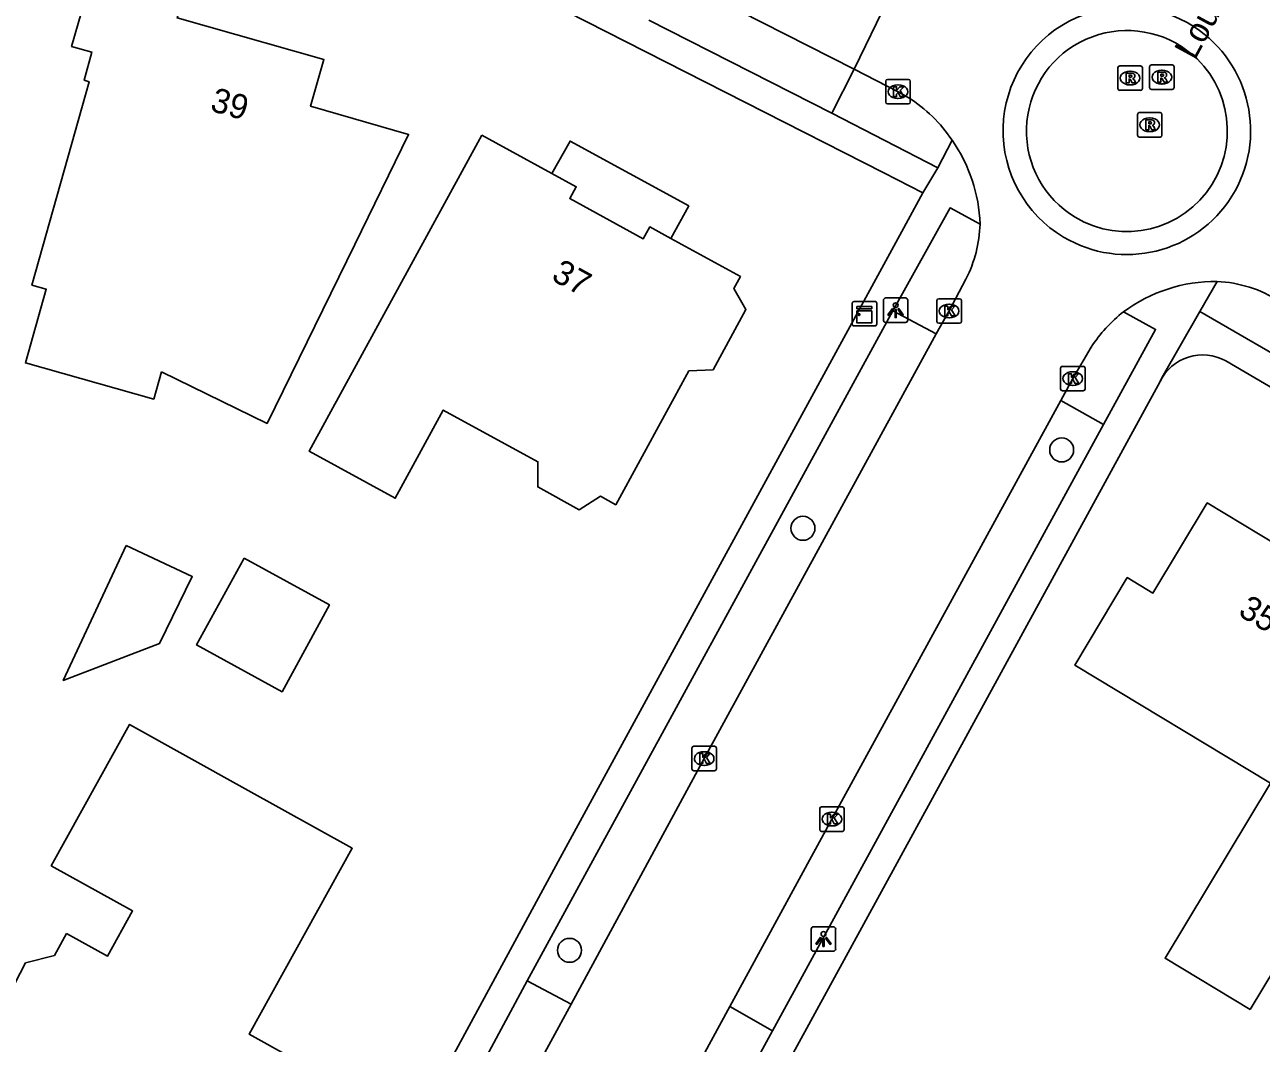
# Model space of a CAD drawing. Extents: x 160457 to 162082, y 388340 to 389736.
# Drawn here: x 160734.2 to 160784.7, y 389367.4 to 389409 of the extents above; entities that cross this region are included whole.
import ezdxf

# ---------------------------------------------------------------- set-up
doc = ezdxf.new("R2010")
doc.units = 0
for name, color, linetype in [('IMGEO_Boom', 7, 'Continuous'), ('IMGEO_Kast', 7, 'Continuous'), ('IMGEO_Kolk', 7, 'Continuous'), ('IMGEO_Lichtpunt', 7, 'Continuous'), ('IMGEO_Openbare_ruimte_label', 7, 'Continuous'), ('IMGEO_Pand', 7, 'Continuous'), ('IMGEO_Pand_nummerreeks', 7, 'Continuous'), ('IMGEO_Pand_overbouw', 7, 'Continuous'), ('IMGEO_Parkeervlak_open', 7, 'Continuous'), ('IMGEO_Rijbaan_lokaal_gesloten', 7, 'Continuous'), ('IMGEO_Rijbaan_lokaal_open', 7, 'Continuous'), ('IMGEO_Rioolput', 7, 'Continuous'), ('IMGEO_Voetpad_open', 7, 'Continuous')]:
    doc.layers.add(name, color=color, linetype=linetype)

msp = doc.modelspace()

# ---------------------------------------------------------------- linework, layer by layer
at = {"layer": 'IMGEO_Boom'}
for centre in [(160776.544, 389391.659), (160765.982, 389388.461), (160756.455, 389371.237)]:
    msp.add_circle(centre, 0.489, dxfattribs=at)
at = {"layer": 'IMGEO_Kast'}
for p, q in [((160767.992, 389396.793), (160767.992, 389397.634)), ((160767.992, 389397.634), (160767.992, 389396.793)), ((160768.067, 389397.718), (160768.908, 389397.718)), ((160768.908, 389397.718), (160768.067, 389397.718)), ((160768.992, 389397.643), (160768.992, 389396.802)), ((160768.992, 389396.802), (160768.992, 389397.643)), ((160768.917, 389396.718), (160768.076, 389396.718)), ((160768.076, 389396.718), (160768.917, 389396.718))]:
    msp.add_line(p, q, dxfattribs=at)
for points in [[(160768.187, 389397.508), (160768.787, 389397.508), (160768.787, 389397.423), (160768.187, 389397.423), (160768.187, 389397.508)], [(160768.187, 389397.333), (160768.787, 389397.333), (160768.787, 389396.844), (160768.187, 389396.844), (160768.187, 389397.333)]]:
    msp.add_lwpolyline(points, dxfattribs=at)
msp.add_circle((160768.271, 389397.182), 0.0377, dxfattribs=at)
for centre, start, end in [((160768.07, 389397.64), 92.4484, 184.2845), ((160768.07, 389397.64), 92.4484, 184.2845), ((160768.914, 389397.64), 2.4484, 94.2845), ((160768.914, 389397.64), 2.4484, 94.2845), ((160768.07, 389396.796), 182.4484, 274.2845), ((160768.07, 389396.796), 182.4484, 274.2845), ((160768.914, 389396.796), 272.4484, 4.2845), ((160768.914, 389396.796), 272.4484, 4.2845)]:
    msp.add_arc(centre, 0.0779, start, end, dxfattribs=at)
at = {"layer": 'IMGEO_Kolk'}
for p, q in [((160769.361, 389405.855), (160769.361, 389406.707)), ((160769.436, 389406.781), (160770.288, 389406.781)), ((160770.362, 389406.707), (160770.362, 389405.855)), ((160769.849, 389406.561), (160769.874, 389406.561)), ((160770.288, 389405.781), (160769.436, 389405.781)), ((160769.872, 389406.001), (160769.847, 389406.001)), ((160771.449, 389396.905), (160771.449, 389397.757)), ((160771.524, 389397.831), (160772.376, 389397.831)), ((160771.937, 389397.611), (160771.962, 389397.611)), ((160772.45, 389397.757), (160772.45, 389396.905)), ((160772.376, 389396.831), (160771.524, 389396.831)), ((160771.96, 389397.051), (160771.935, 389397.051)), ((160776.572, 389395.071), (160777.424, 389395.071)), ((160776.497, 389394.145), (160776.497, 389394.997)), ((160776.985, 389394.851), (160777.01, 389394.851)), ((160777.498, 389394.997), (160777.498, 389394.145)), ((160777.424, 389394.071), (160776.572, 389394.071)), ((160777.008, 389394.291), (160776.983, 389394.291)), ((160761.448, 389378.638), (160761.448, 389379.49)), ((160761.523, 389379.564), (160762.375, 389379.564)), ((160762.449, 389379.49), (160762.449, 389378.638)), ((160761.936, 389379.344), (160761.961, 389379.344)), ((160762.375, 389378.564), (160761.523, 389378.564)), ((160761.959, 389378.784), (160761.934, 389378.784)), ((160766.664, 389376.167), (160766.664, 389377.019)), ((160766.739, 389377.093), (160767.591, 389377.093)), ((160767.665, 389377.019), (160767.665, 389376.167)), ((160767.152, 389376.873), (160767.177, 389376.873)), ((160767.591, 389376.093), (160766.739, 389376.093)), ((160767.175, 389376.313), (160767.15, 389376.313))]:
    msp.add_line(p, q, dxfattribs=at)
for points in [[(160769.361, 389405.855), (160769.361, 389406.707)], [(160769.436, 389406.781), (160770.288, 389406.781)], [(160770.362, 389406.707), (160770.362, 389405.855)], [(160769.682, 389406.481), (160769.805, 389406.481), (160769.805, 389406.33), (160769.935, 389406.481), (160770.099, 389406.481), (160769.953, 389406.33), (160770.106, 389406.081), (160769.954, 389406.081), (160769.869, 389406.245), (160769.805, 389406.178), (160769.805, 389406.081), (160769.682, 389406.081), (160769.682, 389406.481)], [(160770.288, 389405.781), (160769.436, 389405.781)], [(160771.449, 389396.905), (160771.449, 389397.757)], [(160771.524, 389397.831), (160772.376, 389397.831)], [(160772.45, 389397.757), (160772.45, 389396.905)], [(160771.77, 389397.531), (160771.893, 389397.531), (160771.893, 389397.38), (160772.023, 389397.531), (160772.187, 389397.531), (160772.041, 389397.38), (160772.194, 389397.131), (160772.042, 389397.131), (160771.957, 389397.295), (160771.893, 389397.228), (160771.893, 389397.131), (160771.77, 389397.131), (160771.77, 389397.531)], [(160772.376, 389396.831), (160771.524, 389396.831)], [(160776.572, 389395.071), (160777.424, 389395.071)], [(160776.497, 389394.145), (160776.497, 389394.997)], [(160776.818, 389394.771), (160776.941, 389394.771), (160776.941, 389394.62), (160777.071, 389394.771), (160777.235, 389394.771), (160777.089, 389394.62), (160777.242, 389394.371), (160777.09, 389394.371), (160777.005, 389394.535), (160776.941, 389394.468), (160776.941, 389394.371), (160776.818, 389394.371), (160776.818, 389394.771)], [(160777.498, 389394.997), (160777.498, 389394.145)], [(160777.424, 389394.071), (160776.572, 389394.071)], [(160761.448, 389378.638), (160761.448, 389379.49)], [(160761.523, 389379.564), (160762.375, 389379.564)], [(160762.449, 389379.49), (160762.449, 389378.638)], [(160761.769, 389379.264), (160761.892, 389379.264), (160761.892, 389379.113), (160762.022, 389379.264), (160762.186, 389379.264), (160762.04, 389379.113), (160762.193, 389378.864), (160762.041, 389378.864), (160761.956, 389379.028), (160761.892, 389378.961), (160761.892, 389378.864), (160761.769, 389378.864), (160761.769, 389379.264)], [(160762.375, 389378.564), (160761.523, 389378.564)], [(160766.664, 389376.167), (160766.664, 389377.019)], [(160766.739, 389377.093), (160767.591, 389377.093)], [(160767.665, 389377.019), (160767.665, 389376.167)], [(160766.985, 389376.793), (160767.108, 389376.793), (160767.108, 389376.642), (160767.238, 389376.793), (160767.402, 389376.793), (160767.256, 389376.642), (160767.409, 389376.393), (160767.257, 389376.393), (160767.172, 389376.557), (160767.108, 389376.49), (160767.108, 389376.393), (160766.985, 389376.393), (160766.985, 389376.793)], [(160767.591, 389376.093), (160766.739, 389376.093)]]:
    msp.add_lwpolyline(points, dxfattribs=at)
for centre, start, end in [((160769.438, 389406.705), 91.552, 178.448), ((160769.438, 389406.705), 91.552, 178.448), ((160770.286, 389406.705), 1.552, 88.448), ((160770.286, 389406.705), 1.552, 88.448), ((160769.438, 389405.857), 181.552, 268.448), ((160769.438, 389405.857), 181.552, 268.448), ((160770.286, 389405.857), 271.552, 358.448), ((160770.286, 389405.857), 271.552, 358.448), ((160771.526, 389397.755), 91.552, 178.448), ((160771.526, 389397.755), 91.552, 178.448), ((160772.374, 389397.755), 1.552, 88.448), ((160772.374, 389397.755), 1.552, 88.448), ((160771.526, 389396.907), 181.552, 268.448), ((160771.526, 389396.907), 181.552, 268.448), ((160772.374, 389396.907), 271.552, 358.448), ((160772.374, 389396.907), 271.552, 358.448), ((160776.574, 389394.995), 91.552, 178.448), ((160776.574, 389394.995), 91.552, 178.448), ((160777.422, 389394.995), 1.552, 88.448), ((160777.422, 389394.995), 1.552, 88.448), ((160776.574, 389394.147), 181.552, 268.448), ((160776.574, 389394.147), 181.552, 268.448), ((160777.422, 389394.147), 271.552, 358.448), ((160777.422, 389394.147), 271.552, 358.448), ((160761.525, 389379.488), 91.552, 178.448), ((160761.525, 389379.488), 91.552, 178.448), ((160762.373, 389379.488), 1.552, 88.448), ((160762.373, 389379.488), 1.552, 88.448), ((160761.525, 389378.64), 181.552, 268.448), ((160761.525, 389378.64), 181.552, 268.448), ((160762.373, 389378.64), 271.552, 358.448), ((160762.373, 389378.64), 271.552, 358.448), ((160766.741, 389377.017), 91.552, 178.448), ((160766.741, 389377.017), 91.552, 178.448), ((160767.589, 389377.017), 1.552, 88.448), ((160767.589, 389377.017), 1.552, 88.448), ((160766.741, 389376.169), 181.552, 268.448), ((160766.741, 389376.169), 181.552, 268.448), ((160767.589, 389376.169), 271.552, 358.448), ((160767.589, 389376.169), 271.552, 358.448)]:
    msp.add_arc(centre, 0.0765, start, end, dxfattribs=at)
for centre, major_axis, ratio, start_param, end_param in [((160769.848, 389406.281), (-0.387, 0.002), 0.722429, 4.712389, 7.853982), ((160769.873, 389406.281), (-0.39, 0.002), 0.717154, 1.570796, 4.712389), ((160771.936, 389397.331), (-0.387, 0.002), 0.722429, 4.712389, 7.853982), ((160771.961, 389397.331), (-0.39, 0.002), 0.717154, 1.570796, 4.712389), ((160776.984, 389394.571), (-0.387, 0.002), 0.722429, 4.712389, 7.853982), ((160777.009, 389394.571), (-0.39, 0.002), 0.717154, 1.570796, 4.712389), ((160761.935, 389379.064), (-0.387, 0.002), 0.722429, 4.712389, 7.853982), ((160761.96, 389379.064), (-0.39, 0.002), 0.717154, 1.570796, 4.712389), ((160767.151, 389376.593), (-0.387, 0.002), 0.722429, 4.712389, 7.853982), ((160767.176, 389376.593), (-0.39, 0.002), 0.717154, 1.570796, 4.712389)]:
    msp.add_ellipse(centre, major_axis=major_axis, ratio=ratio, start_param=start_param, end_param=end_param, dxfattribs=at)
at = {"layer": 'IMGEO_Lichtpunt'}
for p, q in [((160769.266, 389397.766), (160769.266, 389396.959)), ((160769.266, 389397.766), (160769.266, 389396.959)), ((160770.168, 389397.861), (160769.36, 389397.861)), ((160770.168, 389397.861), (160769.36, 389397.861)), ((160770.262, 389396.959), (160770.262, 389397.766)), ((160770.262, 389396.959), (160770.262, 389397.766)), ((160769.36, 389396.865), (160770.168, 389396.865)), ((160769.36, 389396.865), (160770.168, 389396.865)), ((160766.321, 389372.103), (160766.321, 389371.296)), ((160766.321, 389372.103), (160766.321, 389371.296)), ((160767.223, 389372.198), (160766.415, 389372.198)), ((160767.223, 389372.198), (160766.415, 389372.198)), ((160767.317, 389371.296), (160767.317, 389372.103)), ((160767.317, 389371.296), (160767.317, 389372.103)), ((160766.415, 389371.202), (160767.223, 389371.202)), ((160766.415, 389371.202), (160767.223, 389371.202))]:
    msp.add_line(p, q, dxfattribs=at)
for points in [[(160769.64, 389397.43), (160769.679, 389397.402), (160769.491, 389397.14), (160769.453, 389397.167), (160769.64, 389397.43)], [(160769.742, 389397.382), (160769.789, 389397.382), (160769.789, 389397.06), (160769.742, 389397.06), (160769.742, 389397.382)], [(160769.852, 389397.402), (160769.89, 389397.429), (160770.077, 389397.167), (160770.038, 389397.139), (160769.852, 389397.402)], [(160766.695, 389371.767), (160766.734, 389371.739), (160766.546, 389371.477), (160766.508, 389371.504), (160766.695, 389371.767)], [(160766.797, 389371.719), (160766.844, 389371.719), (160766.844, 389371.397), (160766.797, 389371.397), (160766.797, 389371.719)], [(160766.907, 389371.739), (160766.945, 389371.766), (160767.132, 389371.504), (160767.093, 389371.476), (160766.907, 389371.739)]]:
    msp.add_lwpolyline(points, dxfattribs=at)
for centre in [(160769.765, 389397.564), (160766.82, 389371.901)]:
    msp.add_circle(centre, 0.0994, dxfattribs=at)
for centre, start, end in [((160769.36, 389397.766), 90, 180), ((160769.36, 389397.766), 90, 180), ((160770.168, 389397.766), 0, 90), ((160770.168, 389397.766), 0, 90), ((160769.36, 389396.959), 180, 270), ((160769.36, 389396.959), 180, 270), ((160770.168, 389396.959), 270, 0), ((160770.168, 389396.959), 270, 360), ((160766.415, 389372.103), 90, 180), ((160766.415, 389372.103), 90, 180), ((160767.223, 389372.103), 0, 90), ((160767.223, 389372.103), 0, 90), ((160766.415, 389371.296), 180, 270), ((160766.415, 389371.296), 180, 270), ((160767.223, 389371.296), 270, 0), ((160767.223, 389371.296), 270, 360)]:
    msp.add_arc(centre, 0.0946, start, end, dxfattribs=at)
at = {"layer": 'IMGEO_Pand'}
for points in [[(160739.795, 389394.848), (160739.481, 389393.734), (160734.241, 389395.211), (160735.088, 389398.216), (160734.501, 389398.382), (160736.843, 389406.688), (160736.631, 389406.748), (160736.955, 389407.896), (160736.125, 389408.13), (160737.184, 389411.8), (160740.851, 389410.763), (160740.434, 389409.29), (160746.423, 389407.593), (160745.878, 389405.683), (160749.88, 389404.54), (160747.683, 389400.049), (160744.108, 389392.741), (160739.795, 389394.848)], [(160752.871, 389404.506), (160755.731, 389402.943), (160756.724, 389402.4), (160756.46, 389401.917), (160759.462, 389400.277), (160759.726, 389400.759), (160760.592, 389400.286), (160763.43, 389398.735), (160763.163, 389398.254), (160763.656, 389397.392), (160762.313, 389394.933), (160761.327, 389394.886), (160758.342, 389389.425), (160757.71, 389389.77), (160756.847, 389389.219), (160755.156, 389390.15), (160755.161, 389391.175), (160751.3, 389393.285), (160749.334, 389389.687), (160745.824, 389391.605), (160752.871, 389404.506)], [(160784.237, 389368.82), (160780.766, 389370.915), (160785.075, 389378.055), (160777.08, 389382.88), (160779.224, 389386.45), (160780.268, 389385.82), (160782.487, 389389.5), (160786.084, 389387.328), (160789.725, 389385.129), (160789.443, 389384.66), (160792.639, 389382.74), (160784.237, 389368.82)], [(160738.348, 389387.754), (160741.052, 389386.493), (160739.717, 389383.764), (160735.784, 389382.254), (160738.348, 389387.754)], [(160743.163, 389387.236), (160746.648, 389385.332), (160744.715, 389381.793), (160741.23, 389383.698), (160743.163, 389387.236)], [(160735.92, 389371.925), (160737.591, 389370.999), (160738.614, 389372.844), (160735.291, 389374.687), (160738.492, 389380.459), (160743.211, 389377.834), (160747.58, 389375.402), (160743.372, 389367.815), (160745.057, 389366.88), (160744.765, 389366.351), (160743.259, 389363.627), (160742.363, 389362.005), (160742.866, 389360.882), (160741.722, 389358.817), (160740.531, 389358.612), (160740.056, 389357.735), (160735.679, 389360.151), (160730.945, 389362.763), (160733.589, 389367.54), (160733.17, 389368.676), (160734.247, 389370.726), (160735.421, 389371.024), (160735.92, 389371.925)]]:
    msp.add_lwpolyline(points, dxfattribs=at)
at = {"layer": 'IMGEO_Pand_overbouw'}
msp.add_lwpolyline([(160755.731, 389402.943), (160756.724, 389402.4), (160756.46, 389401.917), (160759.462, 389400.277), (160759.726, 389400.759), (160760.592, 389400.286), (160761.321, 389401.621), (160756.477, 389404.265)], close=True, dxfattribs=at)
at = {"layer": 'IMGEO_Parkeervlak_open'}
for points in [[(160768.073, 389407.194), (160767.158, 389405.398)], [(160769.656, 389397.343), (160771.425, 389396.396)], [(160776.51, 389393.682), (160778.256, 389392.704)]]:
    msp.add_lwpolyline(points, dxfattribs=at)
at = {"layer": 'IMGEO_Rijbaan_lokaal_gesloten'}
for points in [[(160770.826, 389412.879), (160768.073, 389407.194)], [(160760.588, 389411.004), (160768.073, 389407.194)], [(160768.073, 389407.194), (160769.862, 389406.279), (160770.282, 389406.045)], [(160772.637, 389398.631), (160771.949, 389397.331), (160771.425, 389396.396)], [(160771.425, 389396.396), (160761.948, 389379.064), (160756.522, 389369.036)], [(160776.51, 389393.682), (160776.999, 389394.57), (160777.744, 389395.859)], [(160762.993, 389368.942), (160767.166, 389376.593), (160776.51, 389393.682)], [(160756.522, 389369.036), (160754.857, 389365.993)], [(160761.21, 389365.665), (160762.993, 389368.942)]]:
    msp.add_lwpolyline(points, dxfattribs=at)
for centre, radius, start, end in [((160767.033, 389400.93), 6.059, 33.7528, 57.5754), ((160766.894, 389400.671), 6.321, 1.8653, 35.0046), ((160767.904, 389401.037), 5.31, 333.0546, 358.2735), ((160782.839, 389392.184), 6.353, 89.55, 126.3809), ((160782.616, 389393.229), 5.315, 57.9511, 87.0516), ((160783.087, 389392.267), 6.438, 128.5914, 146.0857)]:
    msp.add_arc(centre, radius, start, end, dxfattribs=at)
at = {"layer": 'IMGEO_Rijbaan_lokaal_open'}
for centre, radius, start, end in [((160779.202, 389404.687), 5.05, 56.9825, 239.3171), ((160779.214, 389404.67), 4.107, 57.3616, 238.8923), ((160779.207, 389404.684), 5.05, 239.2481, 57.0514), ((160779.201, 389404.679), 4.107, 239.1069, 57.1471)]:
    msp.add_arc(centre, radius, start, end, dxfattribs=at)
at = {"layer": 'IMGEO_Rioolput'}
for p, q in [((160778.837, 389406.41), (160778.837, 389407.262)), ((160778.912, 389407.336), (160779.764, 389407.336)), ((160779.838, 389407.262), (160779.838, 389406.41)), ((160780.133, 389406.448), (160780.133, 389407.3)), ((160780.208, 389407.374), (160781.06, 389407.374)), ((160781.134, 389407.3), (160781.134, 389406.448)), ((160779.325, 389407.116), (160779.35, 389407.116)), ((160780.621, 389407.154), (160780.646, 389407.154)), ((160779.764, 389406.336), (160778.912, 389406.336)), ((160779.348, 389406.556), (160779.323, 389406.556)), ((160781.06, 389406.374), (160780.208, 389406.374)), ((160780.644, 389406.594), (160780.619, 389406.594)), ((160779.637, 389404.503), (160779.637, 389405.355)), ((160779.712, 389405.429), (160780.564, 389405.429)), ((160780.125, 389405.209), (160780.15, 389405.209)), ((160780.638, 389405.355), (160780.638, 389404.503)), ((160780.564, 389404.429), (160779.712, 389404.429)), ((160780.148, 389404.649), (160780.123, 389404.649))]:
    msp.add_line(p, q, dxfattribs=at)
for points in [[(160778.837, 389406.41), (160778.837, 389407.262)], [(160778.912, 389407.336), (160779.764, 389407.336)], [(160779.838, 389407.262), (160779.838, 389406.41)], [(160780.133, 389406.448), (160780.133, 389407.3)], [(160780.208, 389407.374), (160781.06, 389407.374)], [(160781.134, 389407.3), (160781.134, 389406.448)], [(160779.426, 389407.034), (160779.174, 389407.036), (160779.174, 389406.636)], [(160779.174, 389406.636), (160779.298, 389406.636), (160779.298, 389406.798), (160779.309, 389406.798)], [(160779.352, 389406.955), (160779.298, 389406.955), (160779.298, 389406.874)], [(160779.298, 389406.874), (160779.35, 389406.874)], [(160779.356, 389406.769), (160779.427, 389406.636), (160779.567, 389406.636), (160779.502, 389406.762)], [(160780.722, 389407.072), (160780.47, 389407.074), (160780.47, 389406.674)], [(160780.47, 389406.674), (160780.594, 389406.674), (160780.594, 389406.836), (160780.605, 389406.836)], [(160780.648, 389406.993), (160780.594, 389406.993), (160780.594, 389406.912)], [(160780.594, 389406.912), (160780.646, 389406.912)], [(160780.652, 389406.807), (160780.723, 389406.674), (160780.863, 389406.674), (160780.798, 389406.8)], [(160779.764, 389406.336), (160778.912, 389406.336)], [(160781.06, 389406.374), (160780.208, 389406.374)], [(160779.637, 389404.503), (160779.637, 389405.355)], [(160779.712, 389405.429), (160780.564, 389405.429)], [(160780.638, 389405.355), (160780.638, 389404.503)], [(160780.226, 389405.127), (160779.974, 389405.129), (160779.974, 389404.729)], [(160779.974, 389404.729), (160780.098, 389404.729), (160780.098, 389404.891), (160780.109, 389404.891)], [(160780.152, 389405.048), (160780.098, 389405.048), (160780.098, 389404.967)], [(160780.098, 389404.967), (160780.15, 389404.967)], [(160780.156, 389404.862), (160780.227, 389404.729), (160780.367, 389404.729), (160780.302, 389404.855)], [(160780.564, 389404.429), (160779.712, 389404.429)]]:
    msp.add_lwpolyline(points, dxfattribs=at)
for centre, radius, start, end in [((160778.914, 389407.26), 0.0765, 91.552, 178.448), ((160778.914, 389407.26), 0.0765, 91.552, 178.448), ((160779.762, 389407.26), 0.0765, 1.552, 88.448), ((160779.762, 389407.26), 0.0765, 1.552, 88.448), ((160780.21, 389407.298), 0.0765, 91.552, 178.448), ((160780.21, 389407.298), 0.0765, 91.552, 178.448), ((160781.058, 389407.298), 0.0765, 1.552, 88.448), ((160781.058, 389407.298), 0.0765, 1.552, 88.448), ((160779.308, 389406.745), 0.0533, 26.0293, 88.6989), ((160779.334, 389407.063), 0.19, 274.7715, 282.9687), ((160779.358, 389406.859), 0.0964, 77.0061, 93.1865), ((160779.372, 389406.916), 0.0378, 276.6634, 79.6772), ((160779.425, 389406.924), 0.109, 350.3612, 89.416), ((160779.423, 389406.924), 0.112, 277.5842, 350.9817), ((160779.407, 389406.709), 0.108, 29.5134, 73.7905), ((160780.604, 389406.783), 0.0533, 26.0293, 88.6989), ((160780.63, 389407.101), 0.19, 274.7715, 282.9687), ((160780.654, 389406.897), 0.0964, 77.0061, 93.1865), ((160780.668, 389406.954), 0.0378, 276.6634, 79.6772), ((160780.721, 389406.962), 0.109, 350.3612, 89.416), ((160780.719, 389406.962), 0.112, 277.5842, 350.9817), ((160780.703, 389406.747), 0.108, 29.5134, 73.7905), ((160778.914, 389406.412), 0.0765, 181.552, 268.448), ((160778.914, 389406.412), 0.0765, 181.552, 268.448), ((160779.762, 389406.412), 0.0765, 271.552, 358.448), ((160779.762, 389406.412), 0.0765, 271.552, 358.448), ((160780.21, 389406.45), 0.0765, 181.552, 268.448), ((160780.21, 389406.45), 0.0765, 181.552, 268.448), ((160781.058, 389406.45), 0.0765, 271.552, 358.448), ((160781.058, 389406.45), 0.0765, 271.552, 358.448), ((160779.714, 389405.353), 0.0765, 91.552, 178.448), ((160779.714, 389405.353), 0.0765, 91.552, 178.448), ((160780.562, 389405.353), 0.0765, 1.552, 88.448), ((160780.562, 389405.353), 0.0765, 1.552, 88.448), ((160780.108, 389404.838), 0.0533, 26.0293, 88.6989), ((160780.134, 389405.156), 0.19, 274.7715, 282.9687), ((160780.158, 389404.952), 0.0964, 77.0061, 93.1865), ((160780.172, 389405.009), 0.0378, 276.6634, 79.6772), ((160780.225, 389405.017), 0.109, 350.3612, 89.416), ((160780.223, 389405.017), 0.112, 277.5842, 350.9817), ((160780.207, 389404.802), 0.108, 29.5134, 73.7905), ((160779.714, 389404.505), 0.0765, 181.552, 268.448), ((160779.714, 389404.505), 0.0765, 181.552, 268.448), ((160780.562, 389404.505), 0.0765, 271.552, 358.448), ((160780.562, 389404.505), 0.0765, 271.552, 358.448)]:
    msp.add_arc(centre, radius, start, end, dxfattribs=at)
for centre, major_axis, ratio, start_param, end_param in [((160779.324, 389406.836), (-0.387, 0.002), 0.722429, 4.712389, 7.853982), ((160779.349, 389406.836), (-0.39, 0.002), 0.717154, 1.570796, 4.712389), ((160780.62, 389406.874), (-0.387, 0.002), 0.722429, 4.712389, 7.853982), ((160780.645, 389406.874), (-0.39, 0.002), 0.717154, 1.570796, 4.712389), ((160780.124, 389404.929), (-0.387, 0.002), 0.722429, 4.712389, 7.853982), ((160780.149, 389404.929), (-0.39, 0.002), 0.717154, 1.570796, 4.712389)]:
    msp.add_ellipse(centre, major_axis=major_axis, ratio=ratio, start_param=start_param, end_param=end_param, dxfattribs=at)
at = {"layer": 'IMGEO_Voetpad_open'}
for points in [[(160770.88, 389402.151), (160769.281, 389402.965), (160753.091, 389411.21), (160748.123, 389413.716)], [(160767.158, 389405.398), (160759.683, 389409.196)], [(160771.489, 389403.176), (160767.158, 389405.398)], [(160772.071, 389404.297), (160771.489, 389403.176)], [(160770.88, 389402.151), (160771.489, 389403.176)], [(160748.445, 389360.95), (160755.988, 389374.864), (160770.017, 389400.57), (160770.88, 389402.151)], [(160769.656, 389397.343), (160771.988, 389401.536), (160773.211, 389400.877)], [(160782.182, 389397.308), (160782.889, 389398.537)], [(160754.729, 389369.991), (160769.656, 389397.343)], [(160779.071, 389397.299), (160780.381, 389396.575), (160778.256, 389392.704)], [(160782.182, 389397.308), (160780.633, 389394.604), (160780.566, 389394.453)], [(160786.61, 389394.752), (160782.182, 389397.308)], [(160798.007, 389386.638), (160783.243, 389395.294)], [(160780.566, 389394.453), (160752.2, 389342.566)], [(160778.256, 389392.704), (160764.733, 389367.956)], [(160753.074, 389366.931), (160754.729, 389369.991)], [(160754.729, 389369.991), (160756.522, 389369.036)], [(160762.993, 389368.942), (160764.733, 389367.956)], [(160764.733, 389367.956), (160762.975, 389364.708)]]:
    msp.add_lwpolyline(points, dxfattribs=at)
msp.add_arc((160782.301, 389393.611), 1.929, 60.7631, 154.1179, dxfattribs=at)

# ---------------------------------------------------------------- texts
at = {"layer": 'IMGEO_Openbare_ruimte_label'}
msp.add_text('Louis Armstronglaan', height=1, rotation=61.385, dxfattribs=at).set_placement((160781.976, 389407.531))
at = {"layer": 'IMGEO_Pand_nummerreeks'}
for s, rotation, p in [('39', 344.1806, (160741.739, 389405.511)), ('37', 331.3521, (160755.664, 389398.615)), ('35', 328.8724, (160783.703, 389384.934))]:
    msp.add_text(s, height=1, rotation=rotation, dxfattribs=at).set_placement(p)

doc.saveas('drawing.dxf')
